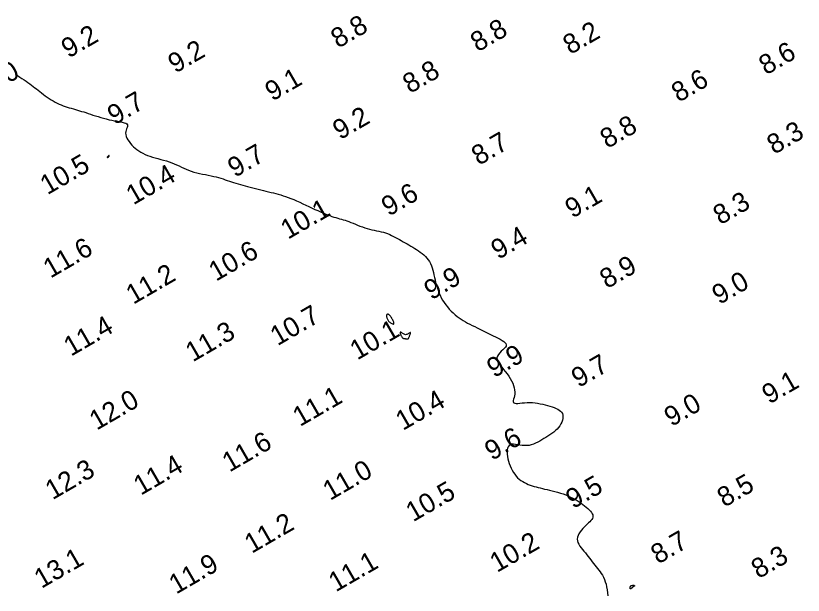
# Model space of a CAD drawing. Extents: x 3024098 to 3056816, y 418252 to 509144.
# Drawn here: x 3027637.1 to 3027838.7, y 419781.9 to 419930.3 of the extents above; entities that cross this region are included whole.
import ezdxf

# ---------------------------------------------------------------- set-up
doc = ezdxf.new("R2010")
doc.units = 0
doc.layers.add('V-CHAN-CONT-EL10', color=7, linetype='Continuous')
doc.layers.add('V-TOPO-SOUN-0911', color=7, linetype='Continuous')

msp = doc.modelspace()

# ---------------------------------------------------------------- linework, layer by layer
at = {"layer": 'V-CHAN-CONT-EL10'}
msp.add_lwpolyline([(3027636.94, 419915.33), (3027637.53, 419914.96), (3027638.11, 419914.59), (3027638.66, 419914.22), (3027639.19, 419913.86), (3027639.7, 419913.51), (3027640.18, 419913.16), (3027640.64, 419912.83), (3027641.09, 419912.5), (3027641.52, 419912.17), (3027641.95, 419911.85), (3027642.38, 419911.53), (3027642.81, 419911.19), (3027643.25, 419910.85), (3027643.7, 419910.51), (3027644.16, 419910.15), (3027644.64, 419909.79), (3027645.12, 419909.44), (3027645.61, 419909.1), (3027646.11, 419908.77), (3027646.62, 419908.46), (3027647.13, 419908.17), (3027647.64, 419907.9), (3027648.16, 419907.66), (3027648.69, 419907.45), (3027649.21, 419907.25), (3027649.73, 419907.06), (3027650.26, 419906.89), (3027650.78, 419906.73), (3027651.3, 419906.58), (3027651.82, 419906.43), (3027652.34, 419906.28), (3027652.86, 419906.13), (3027653.38, 419905.97), (3027653.92, 419905.81), (3027654.47, 419905.65), (3027655.03, 419905.47), (3027655.62, 419905.28), (3027656.22, 419905.08), (3027656.85, 419904.87), (3027657.49, 419904.66), (3027658.16, 419904.45), (3027658.83, 419904.23), (3027659.53, 419904.03), (3027660.24, 419903.85), (3027660.96, 419903.67), (3027661.68, 419903.52), (3027662.4, 419903.39), (3027663.09, 419903.27), (3027663.74, 419903.14), (3027664.32, 419903.02), (3027664.82, 419902.89), (3027665.22, 419902.74), (3027665.5, 419902.57), (3027665.66, 419902.38), (3027665.7, 419902.16), (3027665.66, 419901.91), (3027665.57, 419901.64), (3027665.45, 419901.33), (3027665.33, 419901), (3027665.24, 419900.65), (3027665.2, 419900.26), (3027665.25, 419899.85), (3027665.36, 419899.41), (3027665.55, 419898.96), (3027665.79, 419898.51), (3027666.09, 419898.05), (3027666.44, 419897.6), (3027666.82, 419897.17), (3027667.23, 419896.76), (3027667.66, 419896.37), (3027668.12, 419896), (3027668.6, 419895.67), (3027669.11, 419895.35), (3027669.65, 419895.06), (3027670.22, 419894.79), (3027670.81, 419894.54), (3027671.44, 419894.31), (3027672.11, 419894.1), (3027672.79, 419893.89), (3027673.5, 419893.7), (3027674.21, 419893.51), (3027674.93, 419893.31), (3027675.64, 419893.1), (3027676.33, 419892.89), (3027677.01, 419892.65), (3027677.65, 419892.39), (3027678.27, 419892.11), (3027678.88, 419891.83), (3027679.48, 419891.54), (3027680.09, 419891.25), (3027680.71, 419890.97), (3027681.34, 419890.71), (3027682, 419890.47), (3027682.7, 419890.26), (3027683.42, 419890.07), (3027684.15, 419889.9), (3027684.9, 419889.74), (3027685.64, 419889.6), (3027686.37, 419889.46), (3027687.08, 419889.31), (3027687.76, 419889.17), (3027688.4, 419889.01), (3027689.01, 419888.84), (3027689.59, 419888.67), (3027690.15, 419888.49), (3027690.7, 419888.3), (3027691.24, 419888.12), (3027691.77, 419887.94), (3027692.31, 419887.76), (3027692.87, 419887.59), (3027693.43, 419887.42), (3027694.01, 419887.25), (3027694.6, 419887.09), (3027695.2, 419886.92), (3027695.82, 419886.76), (3027696.45, 419886.6), (3027697.1, 419886.43), (3027697.76, 419886.26), (3027698.43, 419886.09), (3027699.12, 419885.91), (3027699.8, 419885.74), (3027700.48, 419885.57), (3027701.15, 419885.4), (3027701.82, 419885.23), (3027702.46, 419885.07), (3027703.09, 419884.91), (3027703.7, 419884.75), (3027704.31, 419884.59), (3027704.92, 419884.41), (3027705.54, 419884.22), (3027706.17, 419884.01), (3027706.83, 419883.77), (3027707.53, 419883.51), (3027708.25, 419883.2), (3027709.01, 419882.87), (3027709.79, 419882.52), (3027710.59, 419882.16), (3027711.38, 419881.79), (3027712.17, 419881.42), (3027712.94, 419881.06), (3027713.69, 419880.71), (3027714.4, 419880.39), (3027715.08, 419880.09), (3027715.73, 419879.82), (3027716.35, 419879.56), (3027716.94, 419879.33), (3027717.51, 419879.12), (3027718.04, 419878.93), (3027718.56, 419878.76), (3027719.05, 419878.6), (3027719.53, 419878.46), (3027720, 419878.33), (3027720.46, 419878.2), (3027720.93, 419878.06), (3027721.4, 419877.92), (3027721.88, 419877.76), (3027722.39, 419877.58), (3027722.92, 419877.38), (3027723.47, 419877.16), (3027724.04, 419876.92), (3027724.62, 419876.68), (3027725.22, 419876.45), (3027725.83, 419876.22), (3027726.44, 419876), (3027727.05, 419875.81), (3027727.67, 419875.65), (3027728.28, 419875.5), (3027728.88, 419875.37), (3027729.48, 419875.25), (3027730.07, 419875.13), (3027730.65, 419875), (3027731.21, 419874.86), (3027731.77, 419874.69), (3027732.31, 419874.51), (3027732.83, 419874.29), (3027733.34, 419874.06), (3027733.85, 419873.81), (3027734.34, 419873.55), (3027734.83, 419873.28), (3027735.32, 419873), (3027735.81, 419872.72), (3027736.3, 419872.44), (3027736.79, 419872.16), (3027737.28, 419871.88), (3027737.77, 419871.6), (3027738.27, 419871.31), (3027738.76, 419871.02), (3027739.24, 419870.72), (3027739.73, 419870.41), (3027740.21, 419870.1), (3027740.68, 419869.77), (3027741.14, 419869.42), (3027741.58, 419869.05), (3027742, 419868.67), (3027742.38, 419868.26), (3027742.73, 419867.82), (3027743.04, 419867.34), (3027743.29, 419866.84), (3027743.52, 419866.3), (3027743.7, 419865.74), (3027743.87, 419865.16), (3027744.02, 419864.55), (3027744.16, 419863.93), (3027744.3, 419863.29), (3027744.44, 419862.65), (3027744.6, 419861.99), (3027744.78, 419861.34), (3027744.98, 419860.68), (3027745.21, 419860.02), (3027745.46, 419859.37), (3027745.74, 419858.73), (3027746.05, 419858.1), (3027746.39, 419857.48), (3027746.77, 419856.88), (3027747.19, 419856.29), (3027747.63, 419855.73), (3027748.1, 419855.2), (3027748.58, 419854.68), (3027749.08, 419854.2), (3027749.6, 419853.75), (3027750.11, 419853.33), (3027750.63, 419852.94), (3027751.16, 419852.58), (3027751.69, 419852.25), (3027752.24, 419851.93), (3027752.8, 419851.62), (3027753.38, 419851.32), (3027753.98, 419851.02), (3027754.6, 419850.71), (3027755.26, 419850.39), (3027755.93, 419850.06), (3027756.62, 419849.72), (3027757.31, 419849.38), (3027758, 419849.04), (3027758.68, 419848.71), (3027759.34, 419848.38), (3027759.97, 419848.07), (3027760.58, 419847.77), (3027761.13, 419847.47), (3027761.62, 419847.19), (3027762.04, 419846.91), (3027762.36, 419846.62), (3027762.58, 419846.34), (3027762.68, 419846.05), (3027762.64, 419845.74), (3027762.46, 419845.43), (3027762.17, 419845.09), (3027761.81, 419844.74), (3027761.42, 419844.38), (3027761.03, 419844), (3027760.69, 419843.6), (3027760.43, 419843.18), (3027760.3, 419842.75), (3027760.32, 419842.3), (3027760.47, 419841.82), (3027760.74, 419841.33), (3027761.1, 419840.83), (3027761.52, 419840.3), (3027761.97, 419839.76), (3027762.44, 419839.2), (3027762.9, 419838.62), (3027763.32, 419838.03), (3027763.71, 419837.43), (3027764.04, 419836.82), (3027764.33, 419836.22), (3027764.56, 419835.62), (3027764.73, 419835.04), (3027764.84, 419834.48), (3027764.88, 419833.94), (3027764.85, 419833.43), (3027764.78, 419832.95), (3027764.68, 419832.52), (3027764.58, 419832.13), (3027764.5, 419831.8), (3027764.47, 419831.52), (3027764.51, 419831.3), (3027764.64, 419831.15), (3027764.89, 419831.07), (3027765.24, 419831.04), (3027765.68, 419831.06), (3027766.19, 419831.1), (3027766.76, 419831.16), (3027767.39, 419831.22), (3027768.04, 419831.27), (3027768.71, 419831.28), (3027769.38, 419831.26), (3027770.06, 419831.19), (3027770.72, 419831.1), (3027771.39, 419830.97), (3027772.03, 419830.83), (3027772.67, 419830.67), (3027773.28, 419830.5), (3027773.87, 419830.32), (3027774.43, 419830.14), (3027774.96, 419829.96), (3027775.44, 419829.76), (3027775.89, 419829.55), (3027776.27, 419829.32), (3027776.6, 419829.06), (3027776.86, 419828.76), (3027777.05, 419828.43), (3027777.15, 419828.05), (3027777.19, 419827.64), (3027777.15, 419827.19), (3027777.05, 419826.73), (3027776.88, 419826.27), (3027776.66, 419825.8), (3027776.38, 419825.34), (3027776.06, 419824.9), (3027775.69, 419824.48), (3027775.28, 419824.08), (3027774.84, 419823.71), (3027774.37, 419823.35), (3027773.88, 419823.01), (3027773.37, 419822.68), (3027772.85, 419822.35), (3027772.33, 419822.03), (3027771.8, 419821.71), (3027771.27, 419821.4), (3027770.74, 419821.1), (3027770.2, 419820.84), (3027769.65, 419820.61), (3027769.1, 419820.42), (3027768.52, 419820.3), (3027767.94, 419820.24), (3027767.34, 419820.24), (3027766.74, 419820.3), (3027766.14, 419820.39), (3027765.57, 419820.48), (3027765.02, 419820.56), (3027764.52, 419820.6), (3027764.08, 419820.57), (3027763.7, 419820.46), (3027763.4, 419820.25), (3027763.18, 419819.95), (3027763.02, 419819.57), (3027762.93, 419819.11), (3027762.9, 419818.6), (3027762.92, 419818.05), (3027762.99, 419817.47), (3027763.1, 419816.87), (3027763.25, 419816.26), (3027763.44, 419815.66), (3027763.65, 419815.06), (3027763.91, 419814.48), (3027764.19, 419813.92), (3027764.51, 419813.39), (3027764.85, 419812.89), (3027765.22, 419812.43), (3027765.61, 419812.02), (3027766.03, 419811.65), (3027766.46, 419811.32), (3027766.92, 419811.03), (3027767.38, 419810.76), (3027767.86, 419810.53), (3027768.34, 419810.32), (3027768.83, 419810.14), (3027769.32, 419809.97), (3027769.81, 419809.81), (3027770.32, 419809.67), (3027770.84, 419809.53), (3027771.38, 419809.4), (3027771.94, 419809.26), (3027772.52, 419809.13), (3027773.14, 419808.98), (3027773.78, 419808.83), (3027774.45, 419808.66), (3027775.14, 419808.48), (3027775.84, 419808.29), (3027776.54, 419808.09), (3027777.23, 419807.86), (3027777.91, 419807.62), (3027778.56, 419807.36), (3027779.18, 419807.08), (3027779.77, 419806.79), (3027780.32, 419806.47), (3027780.85, 419806.15), (3027781.36, 419805.82), (3027781.84, 419805.48), (3027782.3, 419805.14), (3027782.74, 419804.79), (3027783.16, 419804.45), (3027783.56, 419804.11), (3027783.92, 419803.78), (3027784.23, 419803.44), (3027784.5, 419803.12), (3027784.7, 419802.8), (3027784.84, 419802.49), (3027784.89, 419802.2), (3027784.87, 419801.91), (3027784.77, 419801.62), (3027784.6, 419801.34), (3027784.37, 419801.05), (3027784.1, 419800.76), (3027783.78, 419800.45), (3027783.43, 419800.12), (3027783.06, 419799.77), (3027782.68, 419799.39), (3027782.29, 419798.99), (3027781.93, 419798.57), (3027781.59, 419798.14), (3027781.31, 419797.69), (3027781.08, 419797.24), (3027780.93, 419796.78), (3027780.87, 419796.33), (3027780.91, 419795.88), (3027781.04, 419795.43), (3027781.25, 419794.98), (3027781.53, 419794.54), (3027781.85, 419794.1), (3027782.2, 419793.66), (3027782.57, 419793.21), (3027782.95, 419792.76), (3027783.32, 419792.31), (3027783.68, 419791.86), (3027784.03, 419791.41), (3027784.38, 419790.96), (3027784.72, 419790.51), (3027785.06, 419790.07), (3027785.4, 419789.63), (3027785.73, 419789.2), (3027786.07, 419788.78), (3027786.4, 419788.37), (3027786.72, 419787.94), (3027787.03, 419787.5), (3027787.33, 419787.04), (3027787.6, 419786.54), (3027787.85, 419786), (3027788.06, 419785.41), (3027788.25, 419784.76), (3027788.4, 419784.06), (3027788.53, 419783.32), (3027788.63, 419782.56), (3027788.71, 419781.78)], dxfattribs=at)
for points in [[(3027660.55, 419894.03), (3027660.58, 419894.03), (3027660.63, 419894.04), (3027660.68, 419894.06), (3027660.73, 419894.09), (3027660.78, 419894.12), (3027660.83, 419894.15), (3027660.88, 419894.19), (3027660.92, 419894.24), (3027660.95, 419894.28), (3027660.98, 419894.33), (3027660.99, 419894.37), (3027661, 419894.41), (3027661, 419894.45), (3027661, 419894.47), (3027660.98, 419894.49), (3027660.96, 419894.49), (3027660.93, 419894.48), (3027660.9, 419894.46), (3027660.86, 419894.44), (3027660.82, 419894.41), (3027660.78, 419894.37), (3027660.73, 419894.33), (3027660.69, 419894.29), (3027660.65, 419894.24), (3027660.61, 419894.2), (3027660.57, 419894.16), (3027660.54, 419894.13), (3027660.52, 419894.09), (3027660.51, 419894.07), (3027660.51, 419894.04), (3027660.52, 419894.03)], [(3027733.92, 419851.51), (3027733.92, 419851.65), (3027733.88, 419851.81), (3027733.81, 419851.99), (3027733.73, 419852.19), (3027733.62, 419852.4), (3027733.51, 419852.61), (3027733.39, 419852.82), (3027733.27, 419853.01), (3027733.15, 419853.18), (3027733.04, 419853.34), (3027732.93, 419853.48), (3027732.82, 419853.6), (3027732.72, 419853.7), (3027732.62, 419853.77), (3027732.53, 419853.83), (3027732.45, 419853.86), (3027732.37, 419853.87), (3027732.31, 419853.87), (3027732.24, 419853.85), (3027732.19, 419853.82), (3027732.14, 419853.78), (3027732.1, 419853.74), (3027732.06, 419853.7), (3027732.04, 419853.66), (3027732.02, 419853.62), (3027732, 419853.57), (3027731.99, 419853.52), (3027732, 419853.46), (3027732, 419853.39), (3027732.02, 419853.3), (3027732.04, 419853.2), (3027732.08, 419853.07), (3027732.12, 419852.93), (3027732.17, 419852.78), (3027732.24, 419852.61), (3027732.33, 419852.45), (3027732.43, 419852.28), (3027732.54, 419852.11), (3027732.69, 419851.95), (3027732.85, 419851.8), (3027733.02, 419851.66), (3027733.2, 419851.55), (3027733.38, 419851.46), (3027733.54, 419851.4), (3027733.69, 419851.36), (3027733.81, 419851.37), (3027733.89, 419851.42)], [(3027737.76, 419847.91), (3027737.82, 419848.05), (3027737.88, 419848.2), (3027737.95, 419848.35), (3027738, 419848.51), (3027738.06, 419848.66), (3027738.1, 419848.8), (3027738.14, 419848.92), (3027738.16, 419849.02), (3027738.17, 419849.09), (3027738.16, 419849.14), (3027738.14, 419849.16), (3027738.1, 419849.16), (3027738.05, 419849.15), (3027737.99, 419849.11), (3027737.9, 419849.06), (3027737.8, 419848.99), (3027737.68, 419848.91), (3027737.55, 419848.83), (3027737.41, 419848.75), (3027737.25, 419848.69), (3027737.08, 419848.65), (3027736.91, 419848.64), (3027736.73, 419848.67), (3027736.55, 419848.73), (3027736.36, 419848.82), (3027736.18, 419848.93), (3027736.01, 419849.05), (3027735.86, 419849.16), (3027735.73, 419849.24), (3027735.62, 419849.28), (3027735.55, 419849.28), (3027735.51, 419849.22), (3027735.51, 419849.11), (3027735.53, 419848.96), (3027735.58, 419848.79), (3027735.65, 419848.6), (3027735.73, 419848.41), (3027735.82, 419848.23), (3027735.91, 419848.07), (3027736.01, 419847.94), (3027736.11, 419847.85), (3027736.21, 419847.77), (3027736.31, 419847.72), (3027736.4, 419847.69), (3027736.5, 419847.66), (3027736.6, 419847.65), (3027736.69, 419847.64), (3027736.79, 419847.62), (3027736.88, 419847.61), (3027736.96, 419847.6), (3027737.05, 419847.59), (3027737.13, 419847.57), (3027737.2, 419847.56), (3027737.27, 419847.55), (3027737.33, 419847.54), (3027737.38, 419847.54), (3027737.43, 419847.53), (3027737.48, 419847.54), (3027737.52, 419847.55), (3027737.56, 419847.58), (3027737.6, 419847.63), (3027737.65, 419847.7), (3027737.7, 419847.79)], [(3027794.4, 419783.62), (3027794.39, 419783.67), (3027794.39, 419783.74), (3027794.4, 419783.83), (3027794.42, 419783.91), (3027794.44, 419784), (3027794.46, 419784.08), (3027794.49, 419784.16), (3027794.52, 419784.23), (3027794.55, 419784.28), (3027794.58, 419784.33), (3027794.62, 419784.36), (3027794.67, 419784.39), (3027794.73, 419784.42), (3027794.79, 419784.44), (3027794.88, 419784.45), (3027794.97, 419784.47), (3027795.08, 419784.48), (3027795.18, 419784.48), (3027795.29, 419784.48), (3027795.38, 419784.48), (3027795.46, 419784.47), (3027795.53, 419784.45), (3027795.56, 419784.42), (3027795.57, 419784.39), (3027795.54, 419784.35), (3027795.5, 419784.3), (3027795.44, 419784.25), (3027795.37, 419784.2), (3027795.3, 419784.15), (3027795.23, 419784.1), (3027795.16, 419784.06), (3027795.11, 419784.02), (3027795.06, 419783.98), (3027795.02, 419783.95), (3027794.99, 419783.91), (3027794.96, 419783.88), (3027794.92, 419783.85), (3027794.89, 419783.81), (3027794.84, 419783.77), (3027794.79, 419783.73), (3027794.73, 419783.68), (3027794.68, 419783.64), (3027794.61, 419783.6), (3027794.56, 419783.58), (3027794.5, 419783.56), (3027794.46, 419783.56), (3027794.42, 419783.58)]]:
    msp.add_lwpolyline(points, close=True, dxfattribs=at)

# ---------------------------------------------------------------- texts
at = {"layer": 'V-TOPO-SOUN-0911'}
for s, p in [('8.8', (3027719.62, 419921.83)), ('8.8', (3027755.38, 419920.88)), ('9.2', (3027650.59, 419919.3)), ('8.2', (3027779.07, 419920.22)), ('9.2', (3027677.92, 419915.43)), ('8.6', (3027829.23, 419914.98)), ('10.0 ', (3027627.15, 419908.24)), ('8.8', (3027738.02, 419910.25)), ('9.1', (3027702.77, 419908.29)), ('8.6', (3027806.85, 419907.99)), ('9.7', (3027662.4, 419902.21)), ('9.2', (3027720.11, 419898.4)), ('8.8', (3027788.58, 419896.17)), ('8.3', (3027831.3, 419894.66)), ('8.7', (3027755.64, 419891.84)), ('9.7', (3027693.21, 419888.76)), ('10.5 ', (3027645.17, 419884.32)), ('10.4 ', (3027667.19, 419881.73)), ('9.6', (3027732.58, 419878.82)), ('9.1', (3027779.61, 419878.31)), ('8.3', (3027817.52, 419876.62)), ('10.1 ', (3027706.77, 419872.92)), ('9.4', (3027760.63, 419867.76)), ('11.6 ', (3027645.96, 419862.97)), ('10.6 ', (3027688.35, 419862.18)), ('8.9', (3027788.48, 419860.28)), ('11.2 ', (3027667.16, 419856.27)), ('9.9', (3027743.5, 419857.39)), ('9.0', (3027817.24, 419856.21)), ('10.7 ', (3027704.1, 419845.67)), ('11.4 ', (3027651.21, 419842.98)), ('11.3 ', (3027682.41, 419841.54)), ('10.1 ', (3027724.52, 419842.01)), ('9.9', (3027759.58, 419837.48)), ('9.7', (3027781.23, 419834.95)), ('9.1', (3027830.03, 419830.74)), ('12.0 ', (3027657.79, 419824.05)), ('11.1 ', (3027709.86, 419824.99)), ('10.4 ', (3027736.22, 419823.99)), ('9.0', (3027805, 419824.98)), ('9.6', (3027759.02, 419816.29)), ('11.6 ', (3027691.8, 419813.33)), ('12.3 ', (3027646.49, 419806.24)), ('11.4 ', (3027669.09, 419807.39)), ('11.0 ', (3027717.57, 419806.07)), ('9.5', (3027779.81, 419803.95)), ('8.5', (3027818.56, 419804.34)), ('10.5 ', (3027738.83, 419800.6)), ('11.2 ', (3027697.51, 419792.52)), ('10.2 ', (3027760.33, 419787.64)), ('8.7', (3027801.57, 419789.78)), ('8.3', (3027827.29, 419786.04)), ('13.1 ', (3027643.65, 419783.55)), ('11.9 ', (3027678.15, 419782.09)), ('11.1 ', (3027719.04, 419782.66))]:
    msp.add_text(s, height=5, rotation=30, dxfattribs=at).set_placement(p)

doc.saveas('drawing.dxf')
